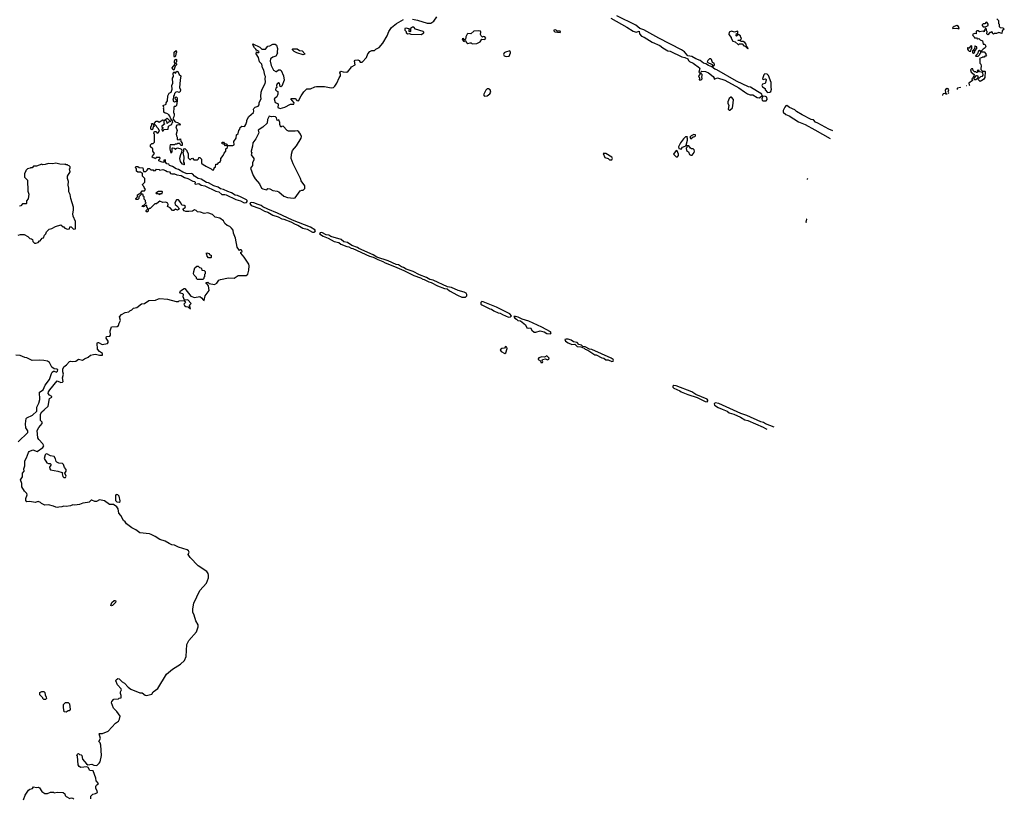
# Model space of a CAD drawing. Extents: x 1861455 to 2058065, y 200073 to 437907.
# Tile 407 of 574: x 2032696 to 2046030, y 290894 to 301435. Entities that reach past the tile are written whole.
import ezdxf

# ---------------------------------------------------------------- set-up
doc = ezdxf.new("R2010")
doc.units = 0

msp = doc.modelspace()

# ---------------------------------------------------------------- linework, layer by layer
at = {"layer": '0CON05XD'}
for points in [[(2038015, 301442), (2038085, 301429), (2038215, 301389), (2038265, 301390), (2038305, 301416), (2038345, 301476)], [(2042715, 300379), (2042749, 300411), (2042746, 300425), (2042595, 300520), (2042565, 300528), (2042405, 300605), (2042137, 300757), (2042109, 300765), (2042068, 300798), (2042024, 300815), (2041988, 300838), (2041955, 300848), (2041911, 300881), (2041854, 300904), (2041799, 300939), (2041745, 300947), (2041699, 300999), (2041657, 301027), (2041352, 301185), (2041150, 301300), (2041095, 301314), (2041040, 301360), (2040785, 301487)], [(2035772, 300058), (2035774, 300076), (2035798, 300125), (2035861, 300179), (2035868, 300195), (2035863, 300225), (2035868, 300235), (2035885, 300250), (2035925, 300263), (2035938, 300282), (2035941, 300315), (2035968, 300365), (2035963, 300395), (2035967, 300455), (2035980, 300495), (2036019, 300571), (2036024, 300595), (2036020, 300635), (2036026, 300666), (2036017, 300685), (2036002, 300752), (2035986, 300785), (2035974, 300834), (2035944, 300864), (2035932, 300922), (2035898, 300975), (2035902, 300998), (2035915, 300990), (2035935, 300990), (2035940, 301005), (2035902, 301022), (2035896, 301036), (2035875, 301052), (2035858, 301085), (2035855, 301108), (2035947, 301065), (2035975, 301038), (2035994, 301034), (2036024, 301036), (2036055, 301078), (2036085, 301080), (2036124, 301106), (2036155, 301102), (2036175, 301090), (2036187, 301045), (2036182, 300995), (2036187, 300983), (2036165, 300940), (2036123, 300927), (2036093, 300907), (2036088, 300875), (2036104, 300814), (2036135, 300750), (2036165, 300732), (2036175, 300732), (2036202, 300758), (2036225, 300758), (2036238, 300745), (2036267, 300675), (2036277, 300615), (2036248, 300535), (2036235, 300528), (2036225, 300530), (2036217, 300575), (2036205, 300580), (2036182, 300565), (2036172, 300545), (2036180, 300515), (2036163, 300507), (2036162, 300485), (2036175, 300470), (2036190, 300465), (2036193, 300427), (2036179, 300391), (2036142, 300365), (2036158, 300315), (2036190, 300300), (2036197, 300287), (2036190, 300245), (2036225, 300232), (2036285, 300250), (2036365, 300292), (2036409, 300291), (2036415, 300310), (2036370, 300365), (2036375, 300370), (2036425, 300368), (2036450, 300340), (2036474, 300336), (2036506, 300405), (2036543, 300457), (2036585, 300500), (2036635, 300500), (2036693, 300527), (2036715, 300531), (2036825, 300530), (2036915, 300511), (2036944, 300516), (2036965, 300533), (2036993, 300575), (2037022, 300648), (2037040, 300675), (2037042, 300695), (2037032, 300715), (2037045, 300740), (2037077, 300727), (2037125, 300726), (2037145, 300739), (2037175, 300774), (2037192, 300795), (2037240, 300825), (2037232, 300875), (2037240, 300885), (2037275, 300890), (2037293, 300883), (2037309, 300859), (2037335, 300860), (2037392, 300925), (2037410, 300975), (2037437, 301003), (2037464, 301016), (2037502, 301018), (2037520, 301035), (2037565, 301058), (2037614, 301116), (2037671, 301215), (2037697, 301275), (2037732, 301328), (2037798, 301385), (2037895, 301436)], [(2040700, 301455), (2040920, 301335), (2041005, 301280), (2041045, 301265), (2041085, 301281), (2041088, 301245), (2041115, 301211), (2041155, 301199), (2041263, 301133), (2041365, 301086), (2041405, 301053), (2041472, 301012), (2041505, 301010), (2041665, 300931), (2041705, 300924), (2041745, 300906), (2041754, 300884), (2041769, 300869), (2041816, 300846), (2041903, 300785), (2041906, 300774), (2041892, 300725), (2041905, 300710), (2041920, 300710), (2041923, 300727), (2041935, 300738), (2041983, 300733), (2042025, 300716), (2042086, 300666), (2042100, 300645), (2042100, 300630), (2042145, 300648), (2042247, 300617), (2042435, 300513), (2042510, 300460), (2042551, 300431), (2042589, 300419), (2042625, 300418), (2042685, 300383), (2042715, 300379)], [(2045415, 301310), (2045420, 301315), (2045408, 301345), (2045385, 301358), (2045350, 301345), (2045330, 301325), (2045334, 301314), (2045385, 301322), (2045415, 301310)], [(2045930, 301445), (2045950, 301425), (2045950, 301385), (2045960, 301375), (2045962, 301342), (2045975, 301330), (2046010, 301325), (2046030, 301305), (2046002, 301285), (2045995, 301250), (2045955, 301262), (2045925, 301250), (2045895, 301250), (2045885, 301240), (2045872, 301252), (2045868, 301268), (2045855, 301270), (2045848, 301262), (2045835, 301260), (2045805, 301230), (2045792, 301242), (2045800, 301275), (2045790, 301285), (2045788, 301308), (2045775, 301320), (2045760, 301295), (2045755, 301270), (2045745, 301280), (2045695, 301270), (2045675, 301282), (2045658, 301282), (2045650, 301275), (2045648, 301242), (2045625, 301250), (2045600, 301235), (2045602, 301222), (2045620, 301205), (2045625, 301190), (2045655, 301190), (2045665, 301170), (2045672, 301178), (2045685, 301180), (2045702, 301162), (2045735, 301150), (2045742, 301102), (2045765, 301102), (2045772, 301095), (2045778, 301075), (2045770, 301055), (2045742, 301038), (2045720, 301015), (2045720, 301005), (2045725, 301000), (2045755, 301000), (2045780, 300975), (2045782, 300962), (2045790, 300955), (2045778, 300942), (2045765, 300940), (2045755, 300930), (2045735, 300930), (2045728, 300922), (2045692, 300908), (2045700, 300895), (2045700, 300845), (2045710, 300835), (2045717, 300805), (2045710, 300775), (2045713, 300763), (2045735, 300740), (2045765, 300740), (2045770, 300735), (2045767, 300653), (2045750, 300625), (2045705, 300600), (2045682, 300622), (2045675, 300640), (2045665, 300640), (2045645, 300620), (2045632, 300622), (2045622, 300632), (2045620, 300645), (2045655, 300680), (2045668, 300678), (2045675, 300650), (2045695, 300650), (2045712, 300668), (2045735, 300670), (2045742, 300685), (2045738, 300718), (2045695, 300730), (2045685, 300750), (2045662, 300748), (2045670, 300735), (2045665, 300720), (2045655, 300720), (2045645, 300730), (2045625, 300730), (2045610, 300745), (2045605, 300770), (2045585, 300770), (2045570, 300755), (2045580, 300725), (2045620, 300695), (2045618, 300672), (2045612, 300668), (2045608, 300652), (2045590, 300635), (2045598, 300612), (2045550, 300575), (2045552, 300552), (2045557, 300546)], [(2045775, 301340), (2045810, 301355), (2045810, 301375), (2045795, 301400), (2045782, 301398), (2045765, 301380), (2045742, 301378), (2045730, 301365), (2045730, 301355), (2045745, 301340), (2045775, 301340)], [(2038135, 301233), (2038170, 301255), (2038170, 301265), (2038160, 301275), (2038055, 301307), (2038034, 301334), (2038016, 301334), (2037990, 301315), (2037990, 301275), (2037985, 301270), (2037970, 301275), (2037970, 301295), (2037978, 301308), (2037935, 301322), (2037912, 301315), (2037910, 301295), (2037928, 301275), (2037932, 301255), (2037954, 301244), (2037975, 301250), (2037995, 301240), (2038135, 301233)], [(2038825, 301110), (2038885, 301112), (2038930, 301135), (2038955, 301170), (2038995, 301168), (2039008, 301185), (2038995, 301202), (2038975, 301208), (2038965, 301200), (2038947, 301217), (2038938, 301235), (2038940, 301265), (2038935, 301278), (2038915, 301282), (2038845, 301280), (2038805, 301243), (2038765, 301248), (2038755, 301240), (2038740, 301205), (2038740, 301185), (2038732, 301178), (2038728, 301162), (2038722, 301162), (2038705, 301180), (2038690, 301175), (2038693, 301163), (2038712, 301142), (2038725, 301150), (2038738, 301148), (2038742, 301132), (2038765, 301112), (2038795, 301122), (2038812, 301122), (2038825, 301110)], [(2040015, 301260), (2040020, 301265), (2040015, 301280), (2039975, 301280), (2039955, 301300), (2039930, 301295), (2039932, 301282), (2039945, 301272), (2040015, 301260)], [(2042555, 301040), (2042560, 301045), (2042558, 301055), (2042538, 301078), (2042533, 301105), (2042518, 301125), (2042495, 301138), (2042465, 301140), (2042455, 301150), (2042422, 301152), (2042425, 301160), (2042458, 301162), (2042468, 301172), (2042470, 301185), (2042460, 301195), (2042456, 301216), (2042435, 301230), (2042422, 301228), (2042405, 301210), (2042400, 301215), (2042402, 301248), (2042415, 301240), (2042420, 301245), (2042420, 301275), (2042415, 301280), (2042375, 301268), (2042335, 301280), (2042302, 301265), (2042298, 301235), (2042330, 301195), (2042330, 301185), (2042354, 301144), (2042387, 301137), (2042425, 301100), (2042435, 301100), (2042445, 301110), (2042478, 301108), (2042502, 301082), (2042520, 301075), (2042555, 301040)], [(2045575, 301010), (2045580, 301035), (2045590, 301045), (2045590, 301075), (2045585, 301080), (2045572, 301078), (2045555, 301050), (2045545, 301050), (2045535, 301060), (2045530, 301055), (2045530, 301035), (2045542, 301022), (2045555, 301010), (2045575, 301010)], [(2045615, 300980), (2045630, 300995), (2045622, 301018), (2045635, 301020), (2045660, 301045), (2045658, 301068), (2045645, 301070), (2045635, 301080), (2045630, 301075), (2045628, 301042), (2045600, 301015), (2045600, 300985), (2045615, 300980)], [(2034795, 300930), (2034790, 300935), (2034790, 300995), (2034815, 301020), (2034820, 300995), (2034810, 300975), (2034807, 300943), (2034795, 300930)], [(2036535, 300960), (2036450, 300985), (2036412, 301005), (2036392, 301025), (2036390, 301035), (2036395, 301040), (2036455, 301040), (2036485, 301020), (2036522, 301012), (2036560, 300975), (2036555, 300962), (2036535, 300960)], [(2039285, 300938), (2039325, 300942), (2039343, 300985), (2039343, 300995), (2039332, 301012), (2039274, 300996), (2039258, 300985), (2039248, 300965), (2039257, 300947), (2039285, 300938)], [(2045675, 300940), (2045700, 300965), (2045700, 300975), (2045710, 300985), (2045710, 301005), (2045695, 301020), (2045682, 301008), (2045668, 300972), (2045640, 300945), (2045645, 300940), (2045675, 300940)], [(2034785, 300750), (2034772, 300762), (2034760, 300785), (2034800, 300835), (2034792, 300852), (2034792, 300875), (2034802, 300898), (2034815, 300900), (2034820, 300895), (2034820, 300865), (2034810, 300855), (2034810, 300845), (2034818, 300838), (2034820, 300825), (2034802, 300808), (2034785, 300750)], [(2042095, 300811), (2042106, 300824), (2042099, 300845), (2042077, 300857), (2042066, 300896), (2042058, 300905), (2042036, 300904), (2042016, 300884), (2042008, 300865), (2042017, 300855), (2042064, 300834), (2042082, 300812), (2042095, 300811)], [(2034872, 297732), (2034866, 297745), (2034872, 297765), (2034925, 297798), (2034935, 297798), (2035015, 297691), (2035065, 297673), (2035135, 297688), (2035160, 297670), (2035185, 297638), (2035195, 297632), (2035210, 297695), (2035263, 297767), (2035252, 297832), (2035240, 297850), (2035220, 297865), (2035222, 297878), (2035245, 297880), (2035263, 297863), (2035335, 297852), (2035365, 297870), (2035393, 297907), (2035415, 297919), (2035525, 297941), (2035603, 297937), (2035655, 297972), (2035765, 297970), (2035785, 297990), (2035800, 298045), (2035802, 298105), (2035798, 298125), (2035735, 298220), (2035690, 298275), (2035692, 298288), (2035707, 298293), (2035705, 298310), (2035695, 298318), (2035682, 298318), (2035675, 298310), (2035642, 298355), (2035619, 298479), (2035592, 298545), (2035587, 298585), (2035566, 298615), (2035544, 298634), (2035505, 298647), (2035475, 298678), (2035455, 298710), (2035405, 298748), (2035345, 298763), (2035307, 298797), (2035245, 298820), (2035195, 298810), (2035145, 298830), (2035105, 298832), (2035085, 298852), (2035065, 298860), (2035036, 298844), (2034985, 298838), (2034945, 298840), (2034925, 298848), (2034910, 298865), (2034910, 298875), (2034936, 298894), (2034940, 298905), (2034925, 298918), (2034890, 298925), (2034877, 298957), (2034845, 298998), (2034820, 298995), (2034798, 298955), (2034802, 298935), (2034826, 298916), (2034860, 298875), (2034835, 298858), (2034805, 298868), (2034785, 298852), (2034765, 298850), (2034736, 298886), (2034700, 298905), (2034708, 298935), (2034701, 298951), (2034675, 298963), (2034635, 298962), (2034595, 298978), (2034574, 298966), (2034548, 298942), (2034525, 298940), (2034465, 298880), (2034455, 298880), (2034442, 298868), (2034430, 298835), (2034415, 298832), (2034408, 298838), (2034408, 298852), (2034430, 298875), (2034428, 298888), (2034420, 298895), (2034418, 298918), (2034405, 298920), (2034375, 298900), (2034350, 298905), (2034365, 298920), (2034378, 298922), (2034410, 298955), (2034400, 298965), (2034398, 298988), (2034380, 299005), (2034380, 299035), (2034370, 299045), (2034368, 299068), (2034352, 299078), (2034312, 299038), (2034310, 299015), (2034298, 299002), (2034275, 299000), (2034270, 299005), (2034270, 299015), (2034290, 299035), (2034290, 299065), (2034338, 299092), (2034353, 299117), (2034385, 299120), (2034400, 299135), (2034382, 299162), (2034378, 299178), (2034362, 299192), (2034360, 299205), (2034390, 299235), (2034390, 299285), (2034360, 299315), (2034358, 299358), (2034345, 299360), (2034335, 299370), (2034295, 299372), (2034280, 299385), (2034280, 299415), (2034260, 299435), (2034272, 299448), (2034295, 299448), (2034315, 299432), (2034365, 299430), (2034375, 299380), (2034405, 299380), (2034423, 299397), (2034435, 299420), (2034455, 299420), (2034473, 299403), (2034502, 299402), (2034515, 299390), (2034537, 299393), (2034548, 299412), (2034587, 299407), (2034595, 299400), (2034633, 299407), (2034670, 299395), (2034695, 299378), (2034725, 299377), (2034740, 299355), (2034755, 299348), (2034795, 299349), (2034826, 299336), (2034882, 299325), (2034928, 299298), (2034972, 299285), (2035040, 299250), (2035062, 299245), (2035072, 299235), (2035070, 299215), (2035075, 299210), (2035124, 299216), (2035156, 299196), (2035205, 299186), (2035354, 299114), (2035392, 299105), (2035435, 299068), (2035475, 299070), (2035492, 299065), (2035622, 299002), (2035685, 298983), (2035735, 298955), (2035770, 298960), (2035779, 298975), (2035777, 298987), (2035767, 298997), (2035695, 299032), (2035645, 299055), (2035615, 299061), (2035565, 299090), (2035515, 299107), (2035457, 299137), (2035415, 299146), (2035386, 299166), (2035325, 299187), (2035255, 299227), (2035225, 299233), (2035155, 299278), (2035115, 299284), (2035064, 299315), (2035040, 299345), (2035025, 299354), (2034965, 299349), (2034905, 299373), (2034847, 299407), (2034814, 299414), (2034767, 299447), (2034725, 299463), (2034715, 299480), (2034690, 299485), (2034670, 299505), (2034670, 299535), (2034665, 299540), (2034650, 299535), (2034650, 299505), (2034635, 299500), (2034580, 299525), (2034582, 299538), (2034600, 299555), (2034595, 299570), (2034545, 299570), (2034535, 299550), (2034522, 299562), (2034502, 299565), (2034492, 299575), (2034493, 299587), (2034520, 299625), (2034500, 299655), (2034498, 299688), (2034470, 299715), (2034468, 299742), (2034485, 299760), (2034505, 299760), (2034520, 299775), (2034520, 299885), (2034512, 299895), (2034518, 299915), (2034525, 299922), (2034542, 299922), (2034550, 299915), (2034552, 299902), (2034565, 299900), (2034590, 299925), (2034578, 299958), (2034552, 299982), (2034550, 299995), (2034522, 300022), (2034520, 300035), (2034545, 300060), (2034565, 300060), (2034585, 300050), (2034612, 300065), (2034635, 300080), (2034660, 300075), (2034650, 300065), (2034650, 300035), (2034660, 300025), (2034620, 299995), (2034622, 299982), (2034640, 299975), (2034620, 299955), (2034625, 299930), (2034638, 299932), (2034655, 299950), (2034708, 299952), (2034710, 299995), (2034745, 300010), (2034758, 300022), (2034762, 300038), (2034770, 300045), (2034768, 300068), (2034743, 300093), (2034728, 300128), (2034720, 300135), (2034720, 300145), (2034687, 300167), (2034665, 300168), (2034648, 300185), (2034648, 300225), (2034642, 300232), (2034648, 300245), (2034640, 300275), (2034678, 300292), (2034682, 300308), (2034700, 300335), (2034702, 300405), (2034721, 300439), (2034747, 300453), (2034763, 300495), (2034758, 300545), (2034772, 300575), (2034768, 300645), (2034778, 300665), (2034774, 300706), (2034778, 300722), (2034785, 300730), (2034805, 300712), (2034825, 300738), (2034840, 300735), (2034858, 300695), (2034880, 300675), (2034868, 300615), (2034862, 300515), (2034872, 300485), (2034870, 300465), (2034855, 300450), (2034835, 300458), (2034810, 300455), (2034793, 300437), (2034790, 300415), (2034778, 300402), (2034780, 300375), (2034772, 300345), (2034781, 300331), (2034795, 300322), (2034818, 300332), (2034820, 300345), (2034805, 300360), (2034800, 300375), (2034815, 300390), (2034830, 300375), (2034830, 300335), (2034822, 300275), (2034805, 300260), (2034790, 300260), (2034782, 300248), (2034780, 300175), (2034790, 300165), (2034790, 300145), (2034785, 300120), (2034770, 300095), (2034803, 300053), (2034832, 300045), (2034865, 300027), (2034872, 300015), (2034865, 300008), (2034845, 300011), (2034824, 300006), (2034810, 299985), (2034828, 299935), (2034817, 299885), (2034818, 299865), (2034830, 299845), (2034830, 299815), (2034855, 299810), (2034862, 299818), (2034875, 299820), (2034880, 299785), (2034898, 299765), (2034898, 299732), (2034885, 299730), (2034870, 299745), (2034865, 299760), (2034835, 299760), (2034828, 299752), (2034805, 299750), (2034795, 299740), (2034735, 299740), (2034730, 299725), (2034740, 299715), (2034730, 299705), (2034728, 299685), (2034745, 299630), (2034760, 299645), (2034760, 299695), (2034765, 299700), (2034787, 299697), (2034805, 299680), (2034817, 299693), (2034835, 299700), (2034879, 299689), (2034890, 299675), (2034888, 299635), (2034872, 299605), (2034860, 299555), (2034868, 299515), (2034892, 299482), (2034915, 299480), (2034925, 299470), (2034930, 299475), (2034930, 299495), (2034920, 299505), (2034922, 299575), (2034912, 299635), (2034920, 299655), (2034920, 299685), (2034935, 299690), (2034960, 299665), (2034960, 299655), (2034980, 299625), (2034980, 299565), (2035002, 299542), (2035008, 299542), (2035022, 299558), (2035035, 299560), (2035055, 299540), (2035105, 299540), (2035118, 299552), (2035122, 299568), (2035135, 299570), (2035160, 299545), (2035160, 299495), (2035185, 299470), (2035200, 299465), (2035215, 299450), (2035288, 299418), (2035302, 299402), (2035315, 299400), (2035330, 299415), (2035332, 299428), (2035350, 299445), (2035352, 299478), (2035375, 299480), (2035395, 299500), (2035410, 299505), (2035412, 299518), (2035420, 299525), (2035422, 299558), (2035450, 299595), (2035465, 299630), (2035487, 299653), (2035490, 299685), (2035510, 299705), (2035510, 299730), (2035485, 299728), (2035465, 299750), (2035442, 299755), (2035432, 299765), (2035438, 299775), (2035455, 299776), (2035471, 299761), (2035492, 299755), (2035510, 299730), (2035585, 299730), (2035599, 299741), (2035598, 299785), (2035627, 299833), (2035632, 299875), (2035654, 299896), (2035663, 299935), (2035678, 299952), (2035683, 299975), (2035705, 299993), (2035735, 299988), (2035745, 299993), (2035760, 300015), (2035772, 300058)], [(2041900, 300620), (2041925, 300622), (2041940, 300635), (2041932, 300665), (2041940, 300675), (2041940, 300695), (2041920, 300710), (2041888, 300675), (2041902, 300645), (2041900, 300620)], [(2042825, 300450), (2042855, 300454), (2042868, 300462), (2042878, 300495), (2042871, 300515), (2042871, 300585), (2042838, 300678), (2042817, 300697), (2042785, 300703), (2042772, 300688), (2042756, 300636), (2042765, 300624), (2042798, 300635), (2042807, 300627), (2042807, 300615), (2042790, 300570), (2042756, 300564), (2042747, 300545), (2042755, 300528), (2042790, 300505), (2042790, 300485), (2042825, 300450)], [(2045516, 300539), (2045512, 300538)], [(2038991, 300401), (2039025, 300403), (2039065, 300432), (2039076, 300454), (2039066, 300485), (2039045, 300499), (2039025, 300497), (2039007, 300483), (2038977, 300417), (2038991, 300401)], [(2045241, 300424), (2045240, 300430), (2045215, 300438), (2045200, 300430), (2045193, 300415), (2045196, 300411)], [(2045273, 300438), (2045280, 300445), (2045272, 300465), (2045280, 300485), (2045268, 300498), (2045255, 300502), (2045235, 300492), (2045230, 300475), (2045240, 300430), (2045255, 300430)], [(2045438, 300512), (2045437, 300517), (2045395, 300510), (2045390, 300505), (2045390, 300491)], [(2042315, 300210), (2042348, 300242), (2042360, 300305), (2042362, 300355), (2042335, 300388), (2042325, 300388), (2042305, 300368), (2042287, 300325), (2042287, 300305), (2042298, 300275), (2042290, 300225), (2042302, 300212), (2042315, 300210)], [(2042805, 300335), (2042818, 300355), (2042814, 300385), (2042796, 300394), (2042762, 300398), (2042746, 300364), (2042749, 300345), (2042765, 300337), (2042805, 300335)], [(2043710, 299932), (2043656, 299955), (2043505, 300035), (2043475, 300050), (2043445, 300080), (2043415, 300085), (2043293, 300145), (2043214, 300194), (2043194, 300214), (2043121, 300245), (2043085, 300273), (2043071, 300269), (2043058, 300252), (2043036, 300205), (2043035, 300185), (2043073, 300153), (2043115, 300135), (2043242, 300052), (2043333, 300015), (2043465, 299946), (2043672, 299825)], [(2034485, 299942), (2034473, 299953), (2034472, 299985), (2034490, 300015), (2034482, 300028), (2034495, 300030), (2034508, 300018), (2034510, 300005), (2034520, 299995), (2034505, 299980), (2034495, 299950), (2034485, 299942)], [(2034695, 300030), (2034690, 300055), (2034670, 300075), (2034670, 300085), (2034695, 300100), (2034725, 300070), (2034740, 300065), (2034728, 300052), (2034712, 300048), (2034695, 300030)], [(2036405, 299020), (2036425, 299024), (2036494, 299116), (2036515, 299127), (2036535, 299128), (2036558, 299152), (2036560, 299165), (2036560, 299185), (2036506, 299255), (2036499, 299285), (2036400, 299485), (2036374, 299555), (2036376, 299615), (2036391, 299665), (2036445, 299726), (2036508, 299832), (2036511, 299855), (2036500, 299885), (2036475, 299919), (2036459, 299929), (2036425, 299924), (2036335, 299927), (2036320, 299935), (2036265, 299992), (2036245, 299990), (2036235, 299980), (2036218, 300018), (2036218, 300045), (2036205, 300080), (2036182, 300072), (2036172, 300105), (2036159, 300119), (2036135, 300123), (2036105, 300118), (2036075, 300128), (2036054, 300086), (2036048, 300035), (2035989, 299981), (2035925, 299938), (2035933, 299905), (2035896, 299824), (2035855, 299770), (2035850, 299725), (2035830, 299655), (2035830, 299645), (2035840, 299635), (2035833, 299605), (2035868, 299555), (2035868, 299535), (2035848, 299502), (2035847, 299463), (2035822, 299425), (2035858, 299328), (2035885, 299280), (2035942, 299215), (2035972, 299155), (2035990, 299145), (2036045, 299132), (2036055, 299148), (2036085, 299146), (2036123, 299123), (2036183, 299113), (2036204, 299104), (2036275, 299046), (2036325, 299026), (2036405, 299020)], [(2041785, 299820), (2041815, 299850), (2041840, 299855), (2041850, 299865), (2041846, 299876), (2041825, 299882), (2041790, 299865), (2041770, 299845), (2041785, 299820)], [(2041655, 299682), (2041671, 299709), (2041708, 299722), (2041722, 299738), (2041740, 299805), (2041740, 299825), (2041730, 299835), (2041740, 299845), (2041735, 299850), (2041715, 299850), (2041685, 299820), (2041643, 299767), (2041618, 299715), (2041623, 299693), (2041655, 299682)], [(2040715, 299540), (2040722, 299555), (2040715, 299572), (2040635, 299623), (2040600, 299625), (2040620, 299570), (2040667, 299557), (2040685, 299540), (2040715, 299540)], [(2041605, 299578), (2041618, 299595), (2041620, 299615), (2041598, 299658), (2041585, 299662), (2041550, 299615), (2041585, 299580), (2041605, 299578)], [(2041805, 299602), (2041832, 299638), (2041836, 299655), (2041830, 299675), (2041815, 299688), (2041795, 299688), (2041780, 299695), (2041758, 299728), (2041732, 299728), (2041730, 299705), (2041720, 299695), (2041728, 299665), (2041752, 299645), (2041765, 299612), (2041785, 299603), (2041805, 299602)], [(2032675, 298518), (2032707, 298527), (2032755, 298528), (2032805, 298502), (2032833, 298473), (2032858, 298468), (2032868, 298458), (2032873, 298433), (2032882, 298422), (2032895, 298410), (2032915, 298410), (2032945, 298420), (2032965, 298440), (2032975, 298440), (2033002, 298478), (2033018, 298482), (2033033, 298517), (2033050, 298535), (2033060, 298565), (2033095, 298600), (2033132, 298608), (2033180, 298635), (2033255, 298658), (2033285, 298630), (2033295, 298630), (2033310, 298615), (2033345, 298598), (2033370, 298605), (2033375, 298630), (2033395, 298630), (2033425, 298600), (2033450, 298605), (2033450, 298705), (2033422, 298775), (2033417, 298807), (2033427, 298855), (2033427, 298895), (2033388, 299015), (2033379, 299069), (2033362, 299105), (2033362, 299155), (2033352, 299195), (2033358, 299245), (2033342, 299285), (2033342, 299315), (2033378, 299375), (2033370, 299415), (2033380, 299425), (2033380, 299445), (2033368, 299458), (2033355, 299460), (2033345, 299470), (2033325, 299470), (2033315, 299478), (2033307, 299473), (2033238, 299478), (2033185, 299492), (2033145, 299483), (2033085, 299488), (2033043, 299473), (2033005, 299472), (2032995, 299478), (2032925, 299450), (2032885, 299450), (2032865, 299430), (2032845, 299430), (2032837, 299423), (2032800, 299415), (2032780, 299395), (2032780, 299385), (2032762, 299355), (2032762, 299305), (2032802, 299262), (2032808, 299115), (2032822, 299075), (2032812, 299008), (2032790, 298985), (2032790, 298945), (2032785, 298940), (2032735, 298940), (2032710, 298915), (2032695, 298910)], [(2043364, 299286), (2043359, 299275), (2043360, 299270)], [(2034595, 299070), (2034605, 299080), (2034628, 299082), (2034630, 299105), (2034625, 299110), (2034575, 299110), (2034540, 299085), (2034545, 299080), (2034575, 299080), (2034582, 299072), (2034595, 299070)], [(2036685, 298558), (2036695, 298563), (2036701, 298575), (2036695, 298591), (2036635, 298626), (2036392, 298722), (2036188, 298818), (2036055, 298870), (2035991, 298901), (2035965, 298921), (2035925, 298931), (2035868, 298958), (2035835, 298962), (2035822, 298958), (2035814, 298945), (2035831, 298921), (2035949, 298879), (2036012, 298842), (2036058, 298828), (2036125, 298791), (2036197, 298767), (2036245, 298741), (2036275, 298734), (2036367, 298697), (2036426, 298665), (2036464, 298654), (2036533, 298613), (2036590, 298600), (2036660, 298560), (2036685, 298558)], [(2043358, 298737), (2043350, 298735), (2043343, 298695), (2043351, 298692)], [(2038735, 297678), (2038750, 297695), (2038752, 297715), (2038741, 297731), (2038716, 297746), (2038635, 297768), (2038545, 297808), (2038489, 297819), (2038295, 297907), (2038249, 297919), (2038205, 297947), (2038110, 297980), (2038024, 298025), (2037929, 298059), (2037895, 298079), (2037865, 298089), (2037828, 298118), (2037795, 298122), (2037685, 298169), (2037532, 298222), (2037485, 298252), (2037287, 298337), (2037270, 298350), (2037195, 298380), (2037137, 298417), (2037085, 298427), (2037049, 298459), (2036909, 298499), (2036885, 298517), (2036845, 298524), (2036787, 298555), (2036765, 298550), (2036758, 298535), (2036805, 298503), (2036876, 298476), (2036955, 298434), (2037017, 298417), (2037047, 298397), (2037125, 298364), (2037155, 298360), (2037184, 298344), (2037208, 298338), (2037435, 298233), (2037482, 298222), (2037545, 298187), (2037613, 298163), (2037645, 298145), (2037773, 298093), (2037899, 298039), (2038035, 297970), (2038122, 297942), (2038155, 297922), (2038176, 297916), (2038235, 297886), (2038268, 297878), (2038355, 297830), (2038450, 297795), (2038485, 297792), (2038516, 297765), (2038624, 297704), (2038685, 297679), (2038735, 297678)], [(2035285, 298210), (2035255, 298212), (2035234, 298234), (2035230, 298255), (2035220, 298265), (2035232, 298278), (2035258, 298268), (2035272, 298252), (2035288, 298248), (2035290, 298215), (2035285, 298210)], [(2035175, 297920), (2035105, 297920), (2035092, 297932), (2035090, 297945), (2035060, 297975), (2035052, 297995), (2035053, 298027), (2035070, 298075), (2035095, 298100), (2035115, 298098), (2035132, 298082), (2035150, 298075), (2035160, 298065), (2035162, 298042), (2035195, 298038), (2035208, 298025), (2035210, 297995), (2035200, 297985), (2035200, 297955), (2035192, 297948), (2035188, 297932), (2035175, 297920)], [(2033662, 290885), (2033660, 290925), (2033685, 290950), (2033725, 290960), (2033750, 290975), (2033747, 290997), (2033728, 291025), (2033728, 291055), (2033732, 291068), (2033742, 291078), (2033755, 291080), (2033762, 291095), (2033733, 291133), (2033728, 291165), (2033690, 291265), (2033645, 291270), (2033625, 291310), (2033605, 291320), (2033525, 291310), (2033500, 291325), (2033488, 291348), (2033480, 291465), (2033472, 291475), (2033473, 291487), (2033482, 291498), (2033495, 291500), (2033508, 291488), (2033530, 291485), (2033538, 291475), (2033548, 291425), (2033601, 291361), (2033618, 291348), (2033675, 291358), (2033700, 291345), (2033735, 291340), (2033746, 291344), (2033772, 291368), (2033785, 291390), (2033803, 291475), (2033796, 291616), (2033787, 291647), (2033770, 291665), (2033792, 291705), (2033774, 291766), (2033778, 291772), (2033817, 291773), (2033895, 291804), (2033995, 291910), (2034033, 291937), (2034050, 291965), (2034057, 292005), (2034010, 292070), (2033966, 292115), (2033938, 292185), (2033943, 292207), (2033972, 292238), (2034035, 292240), (2034045, 292250), (2034070, 292255), (2034072, 292285), (2034060, 292315), (2034060, 292335), (2034073, 292365), (2034071, 292375), (2034022, 292432), (2034000, 292485), (2034002, 292498), (2034024, 292516), (2034045, 292513), (2034085, 292472), (2034115, 292452), (2034165, 292398), (2034202, 292372), (2034324, 292324), (2034355, 292322), (2034395, 292290), (2034415, 292288), (2034485, 292302), (2034505, 292336), (2034565, 292380), (2034685, 292575), (2034765, 292644), (2034875, 292711), (2034928, 292762), (2034953, 292815), (2034962, 292975), (2034989, 293031), (2035092, 293148), (2035114, 293215), (2035112, 293245), (2035082, 293295), (2035058, 293375), (2035040, 293415), (2035040, 293460), (2035053, 293537), (2035135, 293709), (2035225, 293805), (2035252, 293878), (2035252, 293915), (2035247, 293937), (2035229, 293965), (2035115, 294040), (2035004, 294155), (2034980, 294195), (2034990, 294225), (2034982, 294245), (2034965, 294256), (2034845, 294294), (2034795, 294320), (2034755, 294327), (2034722, 294342), (2034665, 294375), (2034595, 294397), (2034529, 294439), (2034475, 294466), (2034455, 294473), (2034325, 294489), (2034268, 294528), (2034214, 294554), (2034145, 294609), (2034126, 294635), (2034103, 294653), (2034066, 294725), (2034038, 294755), (2034030, 294815), (2034012, 294842), (2033965, 294871), (2033913, 294873), (2033845, 294921), (2033775, 294933), (2033736, 294914), (2033715, 294911), (2033675, 294931), (2033665, 294930), (2033637, 294905), (2033615, 294897), (2033551, 294889), (2033505, 294872), (2033445, 294862), (2033414, 294866), (2033385, 294854), (2033325, 294844), (2033295, 294848), (2033265, 294839), (2033225, 294838), (2033208, 294832), (2033185, 294834), (2033155, 294849), (2033085, 294866), (2033035, 294861), (2032990, 294885), (2032978, 294898), (2032945, 294912), (2032905, 294900), (2032835, 294912), (2032795, 294910), (2032780, 294925), (2032780, 294955), (2032796, 295004), (2032792, 295022), (2032761, 295051), (2032725, 295112), (2032726, 295155), (2032706, 295205), (2032734, 295245), (2032736, 295295), (2032756, 295325), (2032754, 295355), (2032766, 295395), (2032764, 295465), (2032790, 295505), (2032815, 295577), (2032825, 295589), (2032875, 295610), (2032935, 295590), (2033012, 295645), (2033022, 295665), (2033012, 295695), (2032955, 295753), (2032944, 295774), (2032933, 295875), (2032957, 295915), (2033002, 295968), (2033001, 295985), (2032980, 296010), (2032977, 296095), (2032995, 296128), (2033028, 296152), (2033084, 296205), (2033100, 296305), (2033132, 296325), (2033132, 296335), (2033101, 296351), (2033083, 296373), (2033086, 296395), (2033103, 296425), (2033205, 296544), (2033255, 296524), (2033274, 296526), (2033283, 296535), (2033276, 296585), (2033288, 296635), (2033280, 296670), (2033281, 296705), (2033295, 296736), (2033329, 296761), (2033372, 296808), (2033385, 296814), (2033415, 296810), (2033455, 296814), (2033495, 296840), (2033545, 296826), (2033575, 296846), (2033624, 296866), (2033655, 296893), (2033695, 296903), (2033725, 296906), (2033775, 296892), (2033820, 296895), (2033820, 296915), (2033775, 296942), (2033752, 296975), (2033744, 297055), (2033750, 297065), (2033765, 297066), (2033815, 297039), (2033887, 297053), (2033894, 297066), (2033894, 297084), (2033868, 297125), (2033873, 297145), (2033915, 297152), (2033925, 297165), (2033921, 297225), (2033941, 297275), (2034017, 297283), (2034036, 297294), (2034043, 297325), (2034063, 297365), (2034049, 297411), (2034074, 297445), (2034125, 297470), (2034175, 297480), (2034187, 297495), (2034215, 297509), (2034239, 297531), (2034282, 297538), (2034345, 297588), (2034385, 297592), (2034445, 297632), (2034535, 297639), (2034575, 297657), (2034595, 297659), (2034697, 297653), (2034815, 297620), (2034845, 297622), (2034855, 297630), (2034922, 297632), (2034935, 297620), (2034940, 297605), (2034918, 297585), (2034928, 297565), (2034945, 297554), (2034977, 297547), (2035008, 297522), (2034998, 297572), (2035020, 297595), (2034975, 297643), (2034930, 297640), (2034908, 297685), (2034914, 297715), (2034904, 297724), (2034872, 297732)], [(2039315, 297410), (2039345, 297413), (2039358, 297425), (2039335, 297451), (2039155, 297545), (2038975, 297617), (2038955, 297618), (2038942, 297605), (2038942, 297585), (2038954, 297574), (2039061, 297521), (2039086, 297515), (2039115, 297492), (2039175, 297466), (2039205, 297463), (2039235, 297442), (2039315, 297410)], [(2039885, 297184), (2039892, 297195), (2039885, 297209), (2039765, 297274), (2039593, 297353), (2039500, 297380), (2039445, 297409), (2039411, 297419), (2039388, 297415), (2039400, 297395), (2039425, 297382), (2039442, 297365), (2039478, 297358), (2039545, 297305), (2039565, 297264), (2039585, 297259), (2039615, 297262), (2039634, 297234), (2039665, 297206), (2039685, 297205), (2039745, 297225), (2039798, 297208), (2039835, 297188), (2039885, 297184)], [(2040715, 296809), (2040735, 296814), (2040740, 296825), (2040734, 296835), (2040704, 296855), (2040445, 296970), (2040414, 296974), (2040353, 297005), (2040323, 297013), (2040305, 297028), (2040270, 297040), (2040245, 297065), (2040195, 297075), (2040165, 297095), (2040125, 297110), (2040095, 297112), (2040079, 297105), (2040089, 297085), (2040125, 297059), (2040175, 297039), (2040212, 297042), (2040245, 297011), (2040297, 297007), (2040339, 296989), (2040355, 296974), (2040392, 296962), (2040485, 296898), (2040505, 296896), (2040578, 296858), (2040605, 296852), (2040635, 296832), (2040665, 296830), (2040715, 296809)], [(2039265, 296914), (2039279, 296925), (2039300, 296985), (2039295, 297002), (2039275, 297012), (2039260, 296990), (2039225, 296984), (2039204, 296965), (2039215, 296941), (2039265, 296914)], [(2032675, 295722), (2032805, 295845), (2032807, 295867), (2032780, 295910), (2032776, 295965), (2032783, 296035), (2032793, 296047), (2032868, 296082), (2032930, 296135), (2032930, 296190), (2032954, 296245), (2032967, 296295), (2032965, 296392), (2033015, 296426), (2033041, 296489), (2033100, 296565), (2033127, 296645), (2033138, 296662), (2033155, 296678), (2033165, 296679), (2033195, 296664), (2033208, 296675), (2033214, 296695), (2033198, 296705), (2033165, 296709), (2033131, 296731), (2033098, 296795), (2033072, 296812), (2033025, 296822), (2032965, 296827), (2032865, 296823), (2032795, 296858), (2032765, 296862), (2032705, 296887), (2032644, 296894)], [(2039755, 296793), (2039775, 296794), (2039781, 296805), (2039772, 296825), (2039777, 296833), (2039815, 296843), (2039845, 296831), (2039862, 296838), (2039866, 296855), (2039835, 296886), (2039805, 296868), (2039765, 296871), (2039725, 296856), (2039717, 296845), (2039718, 296835), (2039749, 296819), (2039755, 296793)], [(2042005, 296262), (2042016, 296275), (2042016, 296285), (2042006, 296296), (2041853, 296363), (2041797, 296397), (2041588, 296478), (2041555, 296485), (2041541, 296475), (2041541, 296461), (2041555, 296448), (2041635, 296410), (2041655, 296395), (2041745, 296359), (2041869, 296319), (2041981, 296265), (2042005, 296262)], [(2042913, 295918), (2042795, 295965), (2042771, 295981), (2042735, 295990), (2042545, 296077), (2042463, 296103), (2042165, 296237), (2042115, 296248), (2042102, 296235), (2042105, 296215), (2042154, 296184), (2042209, 296161), (2042276, 296136), (2042302, 296112), (2042366, 296096), (2042456, 296056), (2042517, 296017), (2042555, 296007), (2042765, 295917), (2042795, 295899), (2042815, 295892)], [(2033315, 295237), (2033326, 295255), (2033310, 295295), (2033326, 295324), (2033327, 295345), (2033304, 295374), (2033290, 295415), (2033275, 295426), (2033225, 295432), (2033200, 295445), (2033190, 295455), (2033182, 295492), (2033165, 295520), (2033115, 295530), (2033065, 295558), (2033050, 295555), (2033040, 295545), (2033030, 295495), (2033065, 295436), (2033085, 295426), (2033107, 295427), (2033117, 295417), (2033118, 295405), (2033101, 295379), (2033103, 295353), (2033115, 295341), (2033213, 295323), (2033270, 295305), (2033280, 295295), (2033272, 295285), (2033280, 295250), (2033295, 295238), (2033315, 295237)], [(2034045, 294905), (2034058, 294912), (2034059, 294921), (2034042, 294985), (2034025, 295004), (2034005, 295007), (2033994, 294994), (2033994, 294925), (2034010, 294910), (2034045, 294905)], [(2033938, 293498), (2033931, 293505), (2033942, 293545), (2033975, 293570), (2033995, 293574), (2034000, 293565), (2033996, 293545), (2033955, 293503), (2033938, 293498)], [(2033025, 292230), (2033010, 292245), (2033010, 292255), (2032970, 292295), (2032970, 292325), (2032995, 292340), (2033025, 292340), (2033038, 292328), (2033043, 292293), (2033057, 292263), (2033058, 292245), (2033045, 292233), (2033025, 292230)], [(2033325, 292060), (2033300, 292065), (2033288, 292125), (2033290, 292165), (2033315, 292190), (2033355, 292190), (2033370, 292175), (2033380, 292095), (2033365, 292080), (2033355, 292080), (2033325, 292060)], [(2032748, 290872), (2032770, 290935), (2032817, 291003), (2032835, 291020), (2032870, 291025), (2032885, 291050), (2032925, 291042), (2032945, 291047), (2032965, 291038), (2032997, 290987), (2033038, 290958), (2033075, 290958), (2033115, 290978), (2033155, 290978), (2033165, 290970), (2033203, 290977), (2033285, 290972), (2033306, 290956), (2033313, 290933), (2033325, 290920), (2033375, 290890)], [(2033385, 290890), (2033395, 290900), (2033418, 290898), (2033430, 290885)]]:
    msp.add_lwpolyline(points, dxfattribs=at)

doc.saveas('drawing.dxf')
